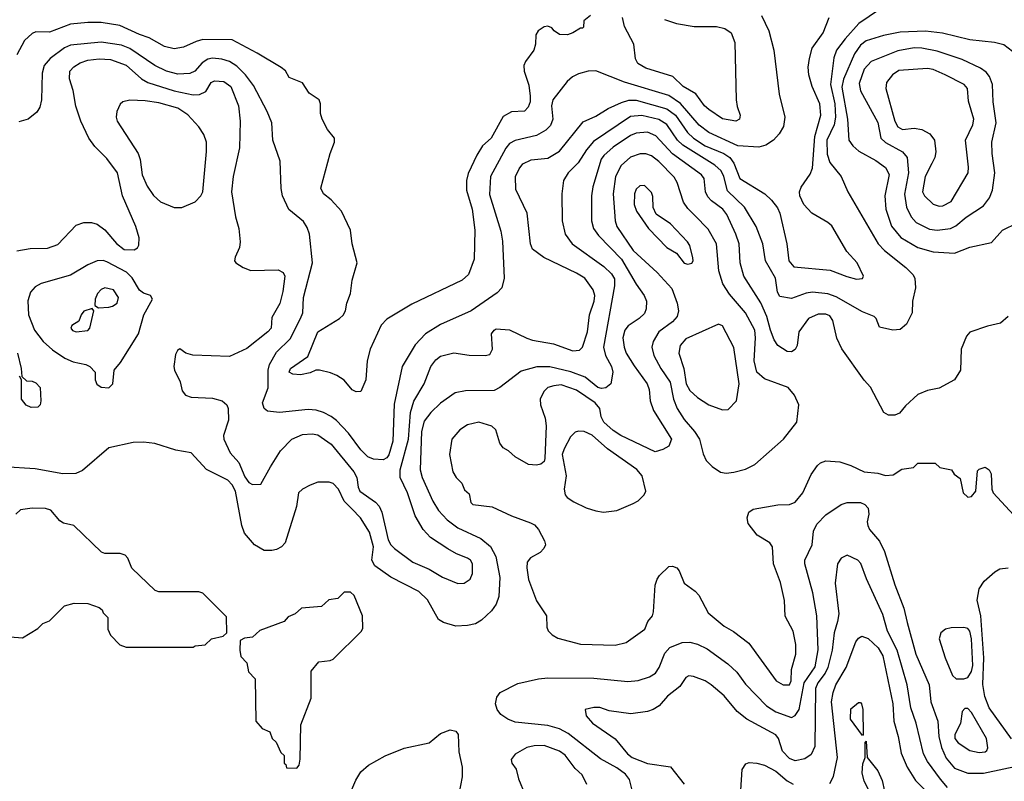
# Model space of a CAD drawing. Extents: x 997026 to 1115308, y 536381 to 619039.
# Tile 386 of 484: x 1050810 to 1055945, y 600131 to 604103. Entities that reach past the tile are written whole.
import ezdxf

# ---------------------------------------------------------------- set-up
doc = ezdxf.new("R2010")
doc.units = 0

msp = doc.modelspace()

# ---------------------------------------------------------------- linework, layer by layer
at = {"layer": '0CON20XD'}
for points in [[(1055295, 604157.3), (1055186.6, 604083.4), (1055115.8, 604004.2), (1055070.9, 603945), (1055055.8, 603905), (1055039.5, 603765), (1055061.8, 603665), (1055065.6, 603594.4), (1055058.5, 603555), (1055020.4, 603475), (1055021.4, 603401.4), (1055035, 603358.5), (1055094.5, 603285), (1055129.5, 603205), (1055286.9, 602935), (1055320.1, 602900.1), (1055431, 602811), (1055467.5, 602775), (1055479.5, 602755), (1055482.2, 602705), (1055466.9, 602635), (1055464.2, 602575), (1055435, 602516.2), (1055401.9, 602488.1), (1055364.2, 602484.2), (1055295, 602500), (1055277.5, 602545), (1055266.7, 602555), (1055205, 602579.2), (1055067.6, 602657.6), (1055025, 602673.8), (1054945, 602682.5), (1054912.4, 602677.6), (1054835, 602650), (1054775, 602659.2), (1054761.7, 602681.7), (1054751.5, 602755), (1054700.4, 602845), (1054686.5, 602935), (1054651.8, 603025), (1054589.7, 603125), (1054501.5, 603211.5), (1054482.6, 603285), (1054468.6, 603315), (1054435.1, 603345.1), (1054268.7, 603448.7), (1054240.9, 603475), (1054215, 603513.2), (1054185, 603557.6), (1054143.2, 603583.2), (1054055, 603604), (1053995, 603598.7), (1053802.5, 603467.5), (1053765.8, 603425), (1053722.6, 603357.4), (1053670.9, 603305), (1053646.5, 603265), (1053637.5, 603195), (1053640, 603055), (1053655.5, 602985), (1053691.1, 602935), (1053856.6, 602816.6), (1053897.4, 602777.4), (1053911.5, 602751.5), (1053912.9, 602715), (1053855.3, 602395.3), (1053865, 602352.5), (1053897.3, 602295), (1053903.1, 602265), (1053893.8, 602205), (1053866.4, 602183.6), (1053845, 602180), (1053825, 602185.3), (1053759.2, 602239.2), (1053685, 602267.6), (1053575, 602293.2), (1053507.8, 602292.2), (1053425, 602270.4), (1053314.7, 602185.3), (1053285, 602170), (1053135, 602167.9), (1053082.1, 602157.9), (1053005, 602103.5), (1052954.8, 602055.2), (1052920.3, 602009.7), (1052905.2, 601955), (1052899.2, 601755), (1052908.4, 601715), (1052965, 601592.5), (1052995, 601542.9), (1053038.9, 601495), (1053095, 601452.4), (1053215, 601397.2), (1053266.1, 601356.1), (1053294.2, 601304.2), (1053314.1, 601195), (1053309.3, 601095), (1053294.3, 601055.7), (1053270.2, 601019.8), (1053219.1, 600970.9), (1053186.8, 600953.2), (1053145, 600943.1), (1053085, 600940.5), (1053019.8, 600959.8), (1052994.8, 600974.8), (1052937.1, 601077.1), (1052891.8, 601121.8), (1052745, 601196.5), (1052662.5, 601255), (1052645.9, 601285), (1052654.8, 601355), (1052635, 601430.6), (1052588.2, 601505), (1052542.5, 601552.5), (1052502.2, 601592.2), (1052473.7, 601655), (1052445, 601684.1), (1052425, 601690.6), (1052365, 601690.9), (1052325, 601676), (1052285.6, 601655), (1052264.5, 601635), (1052254.4, 601565), (1052195, 601374.2), (1052175.9, 601354.1), (1052149.3, 601340.7), (1052125, 601334.7), (1052085, 601335.3), (1052035, 601365.4), (1051982.9, 601425), (1051968.8, 601465), (1051935.2, 601645), (1051918, 601678), (1051895, 601702.1), (1051785, 601756.9), (1051705, 601844.4), (1051625, 601858.1), (1051515, 601892.9), (1051455, 601900), (1051402.3, 601897.7), (1051275, 601870), (1051138.3, 601751.7), (1051103.3, 601736.7), (1051035, 601734.7), (1050891.5, 601761.5), (1050725, 601771.2)], [(1053787.5, 604125), (1053751.7, 604098.3), (1053750, 604065), (1053745, 604060), (1053735, 604060), (1053695.6, 604034.4), (1053667.5, 604025), (1053625, 604025.7), (1053598, 604045), (1053585, 604061.2), (1053565, 604070), (1053545, 604065.8), (1053513.8, 604045), (1053502, 604025), (1053500, 603975), (1053492, 603945), (1053448, 603885), (1053440, 603865), (1053440.8, 603835), (1053465, 603762.5), (1053472.1, 603705), (1053472.3, 603675), (1053462.6, 603647.4), (1053442.8, 603627.2), (1053375, 603622.2), (1053331.9, 603598.1), (1053268.6, 603485), (1053224.4, 603445.6), (1053193.6, 603396.4), (1053149.1, 603300.9), (1053140, 603265), (1053140, 603215), (1053169.4, 603115), (1053184.4, 603005), (1053180, 602855), (1053150, 602775), (1053118, 602745), (1052855, 602620.6), (1052725, 602542), (1052695, 602510), (1052638, 602385), (1052622, 602325), (1052616, 602225), (1052590, 602165), (1052565, 602163.3), (1052545, 602173.3), (1052503, 602223), (1052465, 602248), (1052431.2, 602261.2), (1052374.1, 602275.9), (1052355, 602275.8), (1052325, 602262.2), (1052275, 602251.5), (1052234.4, 602254.4), (1052216.2, 602265), (1052222, 602285), (1052312.5, 602347.5), (1052365, 602475.6), (1052478.8, 602545), (1052497.1, 602562.9), (1052508.8, 602585), (1052516.7, 602625), (1052536.2, 602675), (1052544.3, 602745), (1052570, 602835), (1052544.4, 602934.4), (1052536, 603005), (1052488, 603105), (1052434.5, 603164.5), (1052394, 603195), (1052380, 603225), (1052428.6, 603405), (1052452, 603465), (1052451.2, 603485), (1052415, 603530), (1052388, 603585), (1052378.8, 603615), (1052378.8, 603665), (1052371.2, 603685), (1052320.5, 603720.5), (1052285, 603773.3), (1052215, 603802.5), (1052196.1, 603836.1), (1052174.1, 603854.1), (1052049.3, 603929.3), (1051917.8, 603997.8), (1051765, 603999.5), (1051729.8, 603990.2), (1051665, 603959.4), (1051615, 603951.1), (1051565, 603963.3), (1051485, 604009.1), (1051435.8, 604025.8), (1051333.2, 604073.2), (1051235, 604089.5), (1051165, 604089.5), (1051075, 604079.4), (1050965, 604038.1), (1050895, 604040), (1050875, 604032), (1050835.5, 603994.5), (1050795, 603920)], [(1050795, 602898), (1050865, 602909.4), (1050955, 602912.2), (1051009.1, 602930.9), (1051105, 603031.2), (1051143.9, 603046.1), (1051185, 603046.2), (1051215, 603036.2), (1051255, 603008), (1051315, 602935.7), (1051355, 602905.6), (1051407.5, 602902.5), (1051425, 602913.3), (1051432.3, 602927.7), (1051432.5, 602965), (1051415.7, 603025), (1051345.7, 603185), (1051320.6, 603305), (1051265, 603380), (1051201.4, 603441.4), (1051171.4, 603485), (1051128.6, 603575), (1051102.6, 603652.6), (1051088.6, 603735), (1051070, 603795), (1051071.4, 603835), (1051091.9, 603858.1), (1051125, 603879.2), (1051165, 603892.7), (1051225, 603900), (1051283.8, 603895), (1051365, 603865.9), (1051445.2, 603795.2), (1051478.1, 603775), (1051615, 603732.8), (1051715, 603711.2), (1051747.4, 603712.6), (1051781.1, 603728.9), (1051808, 603775), (1051825.8, 603784.2), (1051875, 603781.5), (1051912.2, 603755), (1051951.4, 603655), (1051959.4, 603575), (1051956.7, 603435), (1051923.3, 603285), (1051914.5, 603205), (1051935.6, 603075.6), (1051952.5, 603015), (1051960, 602945), (1051956, 602915), (1051934, 602865), (1051931.2, 602845), (1051937.5, 602835), (1051975, 602811.2), (1052015, 602796.2), (1052158.6, 602798.6), (1052184.4, 602784.4), (1052192.2, 602765), (1052182.9, 602685), (1052166.5, 602623.5), (1052125, 602550), (1052121.2, 602495), (1052104, 602475), (1051995, 602388.6), (1051905, 602347.5), (1051713.3, 602353.3), (1051677.5, 602365), (1051645, 602386.7), (1051632.7, 602377.3), (1051622.7, 602357.3), (1051614.3, 602295), (1051617.1, 602275), (1051647.1, 602215), (1051658.3, 602168.3), (1051674.4, 602144.4), (1051705, 602134.3), (1051815, 602129.2), (1051865.9, 602115.9), (1051891.2, 602095), (1051898, 602075), (1051900, 602015), (1051872.9, 601935), (1051874.3, 601915), (1051908.6, 601845), (1051953.6, 601793.6), (1051985, 601720), (1052005, 601689.4), (1052025, 601679.2), (1052068.3, 601681.7), (1052118.8, 601771.2), (1052170, 601855), (1052228.8, 601915), (1052285, 601939.5), (1052335, 601943.8), (1052365, 601937.7), (1052435, 601888.9), (1052552.9, 601745), (1052568.2, 601715), (1052574.6, 601665), (1052583.6, 601645), (1052666.4, 601586.4), (1052685.8, 601565.8), (1052699.6, 601535), (1052731.3, 601391.3), (1052745, 601364.2), (1052764.2, 601345), (1052860, 601275), (1052945, 601237.8), (1053015, 601195.7), (1053095, 601162.5), (1053127.5, 601165), (1053160, 601185), (1053172.5, 601215), (1053171.4, 601265), (1053160.8, 601285), (1053146, 601295), (1053087.6, 601317.6), (1053043.8, 601343.8), (1052952.7, 601402.7), (1052913.7, 601443.7), (1052872.5, 601515), (1052832.3, 601635), (1052794.6, 601715), (1052794.7, 601755), (1052837.7, 601915), (1052849.2, 602055), (1052865.5, 602114.5), (1052919.3, 602205), (1052953.8, 602295), (1052980.6, 602329.4), (1053005, 602348.5), (1053075, 602366.7), (1053155, 602353.6), (1053237.8, 602352.2), (1053262.7, 602357.3), (1053275.8, 602385), (1053271.4, 602465), (1053284, 602485), (1053295, 602490.8), (1053365, 602485.6), (1053455, 602442.5), (1053485, 602431.5), (1053593.7, 602413.7), (1053695, 602376.5), (1053730.4, 602379.6), (1053745, 602396.2), (1053771.8, 602475), (1053782.2, 602565), (1053806.7, 602635), (1053808.9, 602665), (1053800.6, 602695), (1053757.8, 602755), (1053715, 602781.8), (1053543.4, 602863.4), (1053485, 602905.8), (1053473.5, 602935), (1053456.5, 603095), (1053397, 603217), (1053396.5, 603285), (1053415, 603326), (1053435, 603351.9), (1053477.6, 603372.4), (1053565, 603380.9), (1053625, 603417.9), (1053749.5, 603570.5), (1053815, 603601.1), (1053879.6, 603640.4), (1053949.1, 603670.9), (1053986.7, 603683.3), (1054025, 603684.4), (1054185, 603638.3), (1054230.7, 603605), (1054293.5, 603515), (1054324.7, 603485), (1054384.7, 603445), (1054481.8, 603405), (1054514.5, 603384.5), (1054535.5, 603355.5), (1054566.1, 603275), (1054695.7, 603195), (1054731.7, 603161.7), (1054762, 603122), (1054774.6, 603094.6), (1054810.7, 602935), (1054821.9, 602845), (1054847.5, 602815), (1055037.4, 602797.4), (1055123.6, 602763.6), (1055175, 602750.8), (1055205, 602754), (1055211.2, 602765), (1055178, 602835), (1055123.7, 602893.7), (1055045, 603027.5), (1055025, 603045.6), (1054940.8, 603095), (1054900.2, 603140.2), (1054878.2, 603185), (1054877.1, 603205), (1054885, 603230), (1054932.3, 603297.7), (1054945, 603328.8), (1054957.7, 603495), (1054989.3, 603605), (1054983.3, 603665), (1054943.2, 603755), (1054925.4, 603815), (1054922.3, 603855), (1054929.4, 603900.6), (1054943.8, 603955), (1055000.9, 604035), (1055032, 604115)], [(1054678.9, 604125), (1054717.5, 604045), (1054742.5, 603945), (1054771.5, 603715), (1054800, 603595), (1054793.8, 603546.2), (1054771.9, 603508.1), (1054741.4, 603475), (1054701.5, 603448.5), (1054665, 603437.8), (1054555, 603446.2), (1054405, 603514.3), (1054353.7, 603553.7), (1054256.1, 603666.1), (1054195, 603708.4), (1053965, 603778.2), (1053815, 603837.1), (1053775, 603835.4), (1053725, 603820.9), (1053692.5, 603805), (1053665, 603781.4), (1053590.4, 603685), (1053584.6, 603655), (1053590.7, 603585), (1053578, 603552), (1053555, 603526.8), (1053505, 603499.7), (1053395, 603472.6), (1053365, 603457.1), (1053345, 603433.2), (1053266.2, 603285), (1053261.2, 603191.2), (1053319.8, 602999.7), (1053327.7, 602947.7), (1053336.7, 602755), (1053323.9, 602705), (1053300.7, 602679.3), (1053165, 602584.5), (1053005, 602513.1), (1052925.8, 602464.2), (1052872.2, 602407.8), (1052805.3, 602294.7), (1052762.6, 602097.4), (1052756.2, 601905), (1052735.7, 601834.3), (1052725, 601818.9), (1052705, 601808), (1052655, 601810.6), (1052625, 601824.1), (1052589.6, 601859.6), (1052525, 601947.5), (1052462.2, 602012.2), (1052435, 602034.1), (1052394, 602054), (1052357.1, 602067.1), (1052315, 602070.3), (1052165, 602054), (1052102.1, 602062.1), (1052085, 602075.8), (1052076.9, 602105), (1052106.4, 602183.6), (1052106, 602275), (1052113.1, 602305), (1052150.1, 602369.9), (1052220.9, 602439.1), (1052275, 602545.6), (1052286, 602575), (1052290.9, 602655), (1052338, 602835), (1052321.6, 602985), (1052310.1, 603020.1), (1052290.8, 603050.8), (1052214, 603114), (1052180.6, 603185), (1052173.2, 603223.2), (1052168.5, 603365), (1052131.2, 603475), (1052124.6, 603565), (1052100.7, 603625), (1052029.8, 603759.8), (1051987.6, 603815), (1051941.9, 603861.9), (1051905, 603886.1), (1051865, 603897.9), (1051815, 603902.2), (1051792.2, 603897.8), (1051762.3, 603877.7), (1051722.9, 603835), (1051697.6, 603822.4), (1051635, 603819), (1051575, 603834.3), (1051515, 603864.3), (1051385, 603953.9), (1051341.1, 603971.1), (1051235, 603986.2), (1051075, 603970.8), (1051043.7, 603956.3), (1050968.5, 603901.5), (1050937.5, 603865), (1050927.5, 603825), (1050924.7, 603685), (1050915, 603647.5), (1050898.8, 603621.2), (1050854.6, 603585.4), (1050805, 603571.1)], [(1054173.3, 604105), (1054235, 604084), (1054327.3, 604067.3), (1054445, 604068.5), (1054487, 604057), (1054520, 604035), (1054540, 603985), (1054547.1, 603685), (1054551.4, 603651.4), (1054567.5, 603605), (1054563.8, 603585), (1054545, 603574), (1054475, 603586.9), (1054405, 603634.5), (1054381.8, 603655), (1054337, 603717), (1054270.5, 603755), (1054217.3, 603807.3), (1054075, 603850), (1054033.8, 603875), (1054021.2, 603898.8), (1054013.8, 603975), (1053965, 604067.5), (1053954, 604115)], [(1055988.1, 603938.1), (1055942.3, 603972.3), (1055895, 603984.3), (1055765, 603998.8), (1055622.3, 604032.3), (1055535, 604043.5), (1055402.3, 604037.7), (1055315, 604021.8), (1055225, 603992.7), (1055195, 603970.4), (1055164.3, 603925.7), (1055106.1, 603793.9), (1055097.7, 603752.3), (1055127.9, 603585), (1055134.6, 603475), (1055155.3, 603445.3), (1055187.3, 603417.3), (1055275, 603368.8), (1055325, 603333.3), (1055345.4, 603295.4), (1055322, 603185), (1055327.6, 603115), (1055357.2, 603027.2), (1055405, 602966.8), (1055495, 602915.3), (1055575, 602892), (1055685, 602886), (1055765, 602917.5), (1055877.9, 602942.1), (1055936.7, 603005), (1056015, 603044.2)], [(1055595.8, 603005.8), (1055665, 603014.7), (1055691.8, 603028.2), (1055745.8, 603074.2), (1055837.1, 603132.9), (1055867.8, 603175), (1055884.5, 603215), (1055896.2, 603305), (1055882.3, 603405), (1055881.1, 603465), (1055903.7, 603566.3), (1055886.5, 603675), (1055883.3, 603765), (1055868, 603808), (1055850.1, 603830.1), (1055821.1, 603851.1), (1055725, 603895.2), (1055595, 603938.9), (1055515, 603954.8), (1055475, 603956.6), (1055389.3, 603940.7), (1055251.8, 603885), (1055213.6, 603845), (1055189, 603771), (1055195, 603733.1), (1055285, 603567.5), (1055300.8, 603485), (1055325, 603462.6), (1055414.2, 603414.2), (1055438.2, 603385), (1055445.2, 603305), (1055424.1, 603194.1), (1055435.2, 603125), (1055460.3, 603075), (1055486.1, 603046.1), (1055555, 603011.2), (1055595.8, 603005.8)], [(1055605, 603130.6), (1055625, 603133.1), (1055668.1, 603155), (1055756.4, 603305), (1055759.1, 603335), (1055742.5, 603475), (1055780.6, 603555), (1055785.7, 603585), (1055757.9, 603677.9), (1055754.2, 603745), (1055736, 603765), (1055636.4, 603816.4), (1055575, 603844.5), (1055545, 603849.6), (1055395, 603837.9), (1055361.9, 603815), (1055330.5, 603775), (1055328.2, 603745), (1055374.8, 603575), (1055389.6, 603545), (1055415, 603531.3), (1055475, 603538.5), (1055515, 603531.1), (1055557.4, 603507.4), (1055582, 603475), (1055587.5, 603415), (1055582.9, 603385), (1055567.3, 603352.7), (1055532.5, 603285), (1055518.5, 603205), (1055528.9, 603185), (1055575, 603140.6), (1055605, 603130.6)], [(1051615, 603123.5), (1051655, 603124.5), (1051726.1, 603153.9), (1051755.7, 603184.3), (1051765.3, 603205), (1051783.8, 603416.2), (1051783.8, 603465), (1051770, 603505), (1051744.1, 603544.1), (1051686.6, 603606.6), (1051635, 603641.2), (1051535, 603670.5), (1051465, 603680.3), (1051385, 603683.8), (1051348, 603675), (1051335, 603662), (1051316.7, 603625), (1051313.5, 603595), (1051318.2, 603575), (1051428.5, 603405), (1051438.2, 603375), (1051448.5, 603295), (1051475.4, 603235), (1051507.2, 603187.2), (1051545, 603153.8), (1051615, 603123.5)], [(1055965.8, 602555), (1055925, 602521.2), (1055857.5, 602505), (1055766.1, 602473.9), (1055747.3, 602452.7), (1055720, 602385), (1055716, 602275), (1055686.2, 602225), (1055605, 602182.5), (1055545, 602169.2), (1055495, 602148), (1055430.3, 602089.7), (1055399.5, 602050.5), (1055375, 602040), (1055340.7, 602040.7), (1055316.7, 602055), (1055247.3, 602187.3), (1055214.2, 602224.2), (1055097.3, 602387.3), (1055072.3, 602442.3), (1055051.5, 602535), (1055035, 602559.5), (1055015, 602566.8), (1054975, 602566.8), (1054924.4, 602545), (1054873.3, 602475), (1054864.3, 602405), (1054855, 602384), (1054835, 602370.8), (1054813.2, 602373.2), (1054765, 602404.2), (1054745, 602434.3), (1054725.2, 602485), (1054707.4, 602555), (1054675, 602626.5), (1054586.8, 602765), (1054568, 602835), (1054562.2, 602935), (1054545.6, 602985.6), (1054497.8, 603087.8), (1054477.7, 603115), (1054418.1, 603158.1), (1054399.5, 603179.5), (1054387.3, 603205), (1054380, 603275), (1054366.9, 603295), (1054214.3, 603404.3), (1054127.8, 603497.8), (1054085, 603516.2), (1054025, 603511.2), (1053995, 603499.5), (1053905, 603438.1), (1053856.1, 603395), (1053843.6, 603376.4), (1053798.6, 603231.4), (1053791.5, 603185), (1053791.5, 603055), (1053802.3, 603015), (1053828.2, 602978.2), (1053948.3, 602855), (1054025, 602723.3), (1054067.5, 602665), (1054078.9, 602635), (1054078.1, 602595), (1054068.3, 602571.7), (1054040.6, 602545), (1053983.6, 602506.4), (1053966, 602484), (1053956.2, 602445), (1053962.7, 602395), (1053974, 602364), (1054015, 602297.5), (1054082.1, 602205), (1054092.9, 602175), (1054098.8, 602115), (1054115.9, 602065.9), (1054210, 601915), (1054195, 601880), (1054165, 601862), (1054125, 601850), (1053945, 601935.4), (1053905, 601960.9), (1053857.1, 602005), (1053842.7, 602032.7), (1053835.5, 602075), (1053810.9, 602105), (1053715, 602171.2), (1053635, 602198.4), (1053595.3, 602194.7), (1053565, 602184.4), (1053544.4, 602165), (1053525.5, 602125), (1053526.5, 602095), (1053550, 602025), (1053556.2, 601985), (1053548.9, 601815), (1053545, 601800), (1053527.5, 601785), (1053505, 601780), (1053464.1, 601784.1), (1053395, 601823.8), (1053360, 601855), (1053331.2, 601871.2), (1053314, 601895), (1053294.2, 601964.2), (1053272.7, 601982.7), (1053205, 602004.3), (1053145, 601990.8), (1053105, 601964), (1053064.5, 601915.5), (1053051.2, 601835), (1053068.8, 601745), (1053086.7, 601715), (1053116.1, 601686.1), (1053130.7, 601650.7), (1053155, 601630), (1053162.5, 601585), (1053174.1, 601574.1), (1053275, 601562), (1053375, 601515.8), (1053475, 601479.4), (1053495, 601468.6), (1053515.7, 601445), (1053548, 601385), (1053552, 601365), (1053544, 601345), (1053525.5, 601324.5), (1053475, 601297.1), (1053457.1, 601275), (1053454.4, 601245), (1053463.6, 601183.6), (1053505, 601072.5), (1053557.5, 600995), (1053560, 600935), (1053566.7, 600916.7), (1053586.7, 600895), (1053617, 600877), (1053735, 600846.2), (1053915, 600842), (1053972.5, 600855), (1054071.2, 600925), (1054086.7, 600965), (1054110, 600995), (1054116.2, 601015), (1054123.8, 601155), (1054134, 601185), (1054146.2, 601205), (1054195, 601251.2), (1054215, 601253.8), (1054237.5, 601245), (1054249.5, 601229.5), (1054276.2, 601165), (1054333.4, 601123.4), (1054352.1, 601102.1), (1054400.3, 601010.3), (1054485, 600940.8), (1054532.6, 600912.6), (1054612.2, 600852.2), (1054756, 600655), (1054792.5, 600635), (1054825, 600634), (1054833.1, 600655), (1054835.6, 600715), (1054857.5, 600795), (1054857.8, 600845), (1054844.3, 600915), (1054803.2, 600993.2), (1054799.4, 601075), (1054777.8, 601167.8), (1054742, 601265), (1054736, 601355), (1054723.3, 601375), (1054655.8, 601415.8), (1054610, 601475), (1054603.8, 601505), (1054613.3, 601535), (1054635, 601551.2), (1054765, 601572.5), (1054825.6, 601574.4), (1054855, 601587.5), (1054895, 601636.2), (1054938.7, 601731.3), (1054970.9, 601779.1), (1054987.3, 601792.7), (1055015, 601802), (1055086.8, 601796.8), (1055145, 601778.6), (1055215, 601745.8), (1055285, 601738.8), (1055326.4, 601726.4), (1055365, 601730), (1055410.7, 601759.3), (1055471.7, 601768.3), (1055495, 601790), (1055585, 601790), (1055608.3, 601768.3), (1055670, 601755), (1055683.6, 601733.6), (1055715, 601710), (1055730, 601635), (1055755, 601612.5), (1055775, 601617.5), (1055797.5, 601645), (1055805, 601750), (1055815, 601760), (1055845, 601770), (1055866.4, 601756.4), (1055877.5, 601735), (1055880, 601655), (1055887.5, 601635), (1055995, 601520)], [(1054495, 601738.2), (1054535, 601743.6), (1054595, 601759.5), (1054645, 601784.4), (1054794.3, 601915), (1054862.9, 602005), (1054874.3, 602095), (1054851.4, 602145), (1054817.5, 602185), (1054695, 602230.6), (1054655, 602265.5), (1054641.6, 602325), (1054648.1, 602445), (1054644.2, 602485), (1054595.3, 602575), (1054512.5, 602672.5), (1054477.8, 602725), (1054455.9, 602794.1), (1054444.7, 602935), (1054400.1, 603010.1), (1054331.7, 603081.7), (1054295, 603118.8), (1054272.3, 603152.3), (1054239.2, 603255), (1054222.9, 603282.9), (1054144.3, 603364.3), (1054105, 603394.1), (1054075, 603403.5), (1054045.9, 603404.1), (1053995, 603387.2), (1053947, 603343), (1053917.9, 603285), (1053906.2, 603195), (1053915.3, 603055), (1053924.1, 603025), (1054009.1, 602899.1), (1054135.2, 602785.2), (1054210.7, 602700.7), (1054239.5, 602625), (1054245.8, 602585), (1054239.7, 602555), (1054215, 602526.9), (1054143.8, 602475), (1054114.2, 602425.8), (1054107.7, 602395), (1054117.9, 602352.1), (1054153.5, 602285), (1054203.5, 602213.5), (1054220, 602125), (1054239.5, 602075), (1054275, 602017.9), (1054329.6, 601955), (1054355.2, 601915.2), (1054375, 601840), (1054391.2, 601805), (1054422.4, 601772.4), (1054465, 601743.5), (1054495, 601738.2)], [(1054295, 602828.9), (1054315, 602834.3), (1054322.5, 602845), (1054321.7, 602861.7), (1054304.4, 602925), (1054293.3, 602945), (1054205, 603038.6), (1054129.4, 603089.4), (1054113.9, 603123.9), (1054111.7, 603181.7), (1054105, 603202.5), (1054068.3, 603238.3), (1054045, 603236.7), (1054025, 603218.8), (1054016.9, 603195), (1054015, 603140), (1054027.5, 603105), (1054090, 603015), (1054184.4, 602915), (1054235.5, 602885.5), (1054275, 602834.4), (1054295, 602828.9)], [(1051275, 602183.8), (1051296.2, 602205), (1051302, 602275), (1051336, 602315), (1051429.4, 602465), (1051457.1, 602565), (1051503.3, 602645), (1051492.5, 602665), (1051455, 602677.8), (1051435, 602692.7), (1051396.8, 602756.8), (1051366.6, 602786.6), (1051265, 602840.5), (1051245, 602847.1), (1051215, 602845.3), (1051165, 602825.4), (1051075, 602771.8), (1050922.9, 602727.1), (1050890.3, 602709.7), (1050866.8, 602683.2), (1050852.4, 602637.6), (1050856.3, 602565), (1050886.8, 602485), (1050932.9, 602425), (1050981.5, 602381.5), (1051045, 602337.3), (1051088.2, 602318.2), (1051155, 602305.6), (1051176, 602295), (1051203.3, 602265), (1051203.8, 602225), (1051213, 602203), (1051235, 602186.2), (1051275, 602183.8)], [(1051221.2, 602601.2), (1051275, 602604.2), (1051295, 602609.2), (1051318, 602625), (1051325.7, 602655), (1051298.8, 602695), (1051255, 602705.6), (1051235, 602697.1), (1051215.8, 602675), (1051204, 602645), (1051202.5, 602612.5), (1051221.2, 602601.2)], [(1051105, 602476), (1051165, 602482), (1051176.2, 602495), (1051197.5, 602585), (1051187.5, 602597.5), (1051145, 602582.5), (1051130, 602565), (1051118.8, 602531.2), (1051082.3, 602507.7), (1051076.7, 602495), (1051085, 602482), (1051105, 602476)], [(1054475, 602068), (1054505, 602070), (1054548.8, 602115), (1054562.2, 602205), (1054535, 602393.3), (1054475, 602506.7), (1054455, 602516.2), (1054285, 602439.5), (1054254.6, 602405), (1054248.2, 602365), (1054274, 602285), (1054285.9, 602205), (1054305, 602169.5), (1054345, 602133.3), (1054405, 602095.6), (1054475, 602068)], [(1050799.2, 602365), (1050818, 602285), (1050821.7, 602241.7), (1050845, 602220), (1050875, 602218.8), (1050895, 602208.8), (1050916.7, 602185), (1050920, 602115), (1050917.5, 602095), (1050905, 602082.5), (1050870.7, 602080.7)], [(1050870.7, 602080.7), (1050843.6, 602093.6), (1050820, 602125), (1050820, 602225), (1050810, 602245)], [(1053855, 601535.7), (1053925, 601544), (1054010.3, 601579.7), (1054035.5, 601594.5), (1054067.5, 601625), (1054075.6, 601645), (1054057.1, 601725), (1054028.1, 601758.1), (1053876.1, 601866.1), (1053795, 601935.7), (1053754.7, 601955.3), (1053725, 601957.8), (1053707.3, 601952.7), (1053682.8, 601927.2), (1053649.5, 601865), (1053640.2, 601835), (1053661.1, 601725), (1053650, 601655), (1053654.4, 601625), (1053665, 601611.4), (1053699.4, 601589.4), (1053765, 601557.8), (1053815, 601541.9), (1053855, 601535.7)], [(1051715, 600830), (1051725, 600837.5), (1051777, 600843), (1051810, 600875), (1051871.7, 600888.3), (1051890, 600905), (1051888.3, 600988.3), (1051765, 601112.5), (1051745, 601120), (1051535, 601120), (1051516.4, 601126.4), (1051395, 601242.5), (1051373.3, 601295), (1051360.7, 601310.7), (1051335, 601320), (1051255, 601320), (1051236.4, 601326.4), (1051092.5, 601465), (1051038.3, 601478.3), (1051019.5, 601489.5), (1050972.5, 601545), (1050945, 601553.8), (1050875, 601556.2), (1050815, 601547.5), (1050790, 601525)], [(1054004.7, 600085), (1053990.8, 600140.7), (1053969.2, 600169.2), (1053925, 600201.1), (1053838.6, 600248.6), (1053671, 600381), (1053625, 600404.8), (1053565, 600422.2), (1053395, 600438.9), (1053356, 600455), (1053320, 600480), (1053300.8, 600505), (1053292.5, 600535), (1053299.1, 600570.9), (1053315.6, 600594.4), (1053408.6, 600641.4), (1053515.4, 600665.4), (1053565, 600671.6), (1053805, 600668.8), (1053982.3, 600652.3), (1054035, 600657.1), (1054095, 600676.2), (1054125.4, 600694.6), (1054144.6, 600724.6), (1054175, 600800), (1054200.4, 600829.6), (1054265, 600854.7), (1054305, 600856.8), (1054345, 600846.6), (1054395, 600822), (1054503.2, 600743.2), (1054550.6, 600700.6), (1054595, 600638.2), (1054704.4, 600524.4), (1054754.4, 600494.4), (1054835, 600464.1), (1054855, 600474.7), (1054875.1, 600504.9), (1054902, 600645), (1054958.1, 600728.1), (1054973.9, 600816.1), (1054968, 600995), (1054947.3, 601115), (1054905.4, 601265), (1054904.6, 601285), (1054942.7, 601365), (1054950.9, 601435), (1054967.4, 601472.6), (1055015, 601520.5), (1055094.2, 601575), (1055125, 601586), (1055195, 601585.3), (1055218.1, 601575), (1055235.5, 601555), (1055238.9, 601525), (1055230.6, 601485), (1055232.9, 601465), (1055242.9, 601445), (1055293.8, 601383.8), (1055320.6, 601330.6), (1055375, 601156), (1055420.7, 601035), (1055439.1, 600959.1), (1055484.7, 600795), (1055553.3, 600635), (1055562.2, 600545), (1055598.1, 600445), (1055603.7, 600365), (1055617.7, 600307.7), (1055642.5, 600252.5), (1055685, 600200), (1055755, 600173.3), (1055836, 600174), (1056025, 600213.2)], [(1055649.4, 600099.4), (1055612.8, 600142.8), (1055544.7, 600235), (1055524.1, 600275), (1055486.5, 600435), (1055458.3, 600515), (1055439.5, 600635), (1055387.3, 600815), (1055336.4, 600915), (1055311.5, 601001.5), (1055226.7, 601186.7), (1055197.8, 601267.8), (1055181.2, 601285), (1055125, 601311.4), (1055095, 601295.6), (1055075.6, 601265), (1055063.5, 601165), (1055081.7, 601005), (1055075.4, 600965.4), (1055058, 600905), (1055047.6, 600815), (1055025.6, 600725), (1055010.8, 600695), (1054973, 600645), (1054961, 600615), (1054956.9, 600313.1), (1054938.6, 600271.4), (1054905, 600248.1), (1054855, 600237.3), (1054825, 600250.4), (1054788.1, 600288.1), (1054767.6, 600355), (1054753.2, 600373.2), (1054602.2, 600455), (1054551.9, 600495), (1054485, 600576.9), (1054417.1, 600635), (1054385, 600655.6), (1054325, 600677.5), (1054299.3, 600680.7), (1054285, 600673.3), (1054252.5, 600625), (1054188.6, 600575), (1054145.4, 600524.6), (1054113.7, 600506.3), (1054084.4, 600495.6), (1053997, 600483), (1053885, 600499.2), (1053835, 600515.7), (1053804.2, 600515.8), (1053760, 600505), (1053765, 600472.5), (1053798, 600435), (1053915, 600352.9), (1053979.5, 600275), (1054004.4, 600255), (1054085, 600224.7), (1054205, 600206.2), (1054275, 600116.7)], [(1055982.9, 600352.9), (1055866.9, 600515), (1055843.2, 600573.2), (1055833.2, 600636.8), (1055838.3, 600775), (1055823.2, 600995), (1055803.6, 601076.4), (1055814.4, 601135), (1055840, 601175), (1055895.8, 601224.2), (1055921.4, 601238.6), (1055965.3, 601245.3)], [(1052255, 600200), (1052267.5, 600215), (1052273.6, 600246.4), (1052276.7, 600425), (1052330, 600565), (1052330, 600705), (1052370, 600755), (1052429.3, 600760.7), (1052445, 600767.5), (1052592.5, 600915), (1052599.3, 600930.7), (1052597.5, 600995), (1052555, 601100), (1052535, 601117.5), (1052503, 601117), (1052470, 601085), (1052423, 601077), (1052385, 601042.5), (1052280, 601035), (1052246.1, 601003.9), (1052210.7, 600989.3), (1052190, 600965), (1052063, 600917), (1052025, 600882.5), (1051983, 600877), (1051960, 600865), (1051957.5, 600815), (1051963, 600783), (1051995, 600750), (1052003, 600703), (1052037.5, 600665), (1052042.5, 600445), (1052075, 600407.5), (1052115, 600390), (1052127.5, 600355), (1052147.5, 600335), (1052171.7, 600281.7), (1052190, 600265), (1052190, 600225), (1052198.3, 600218.3), (1052201.7, 600201.7), (1052255, 600200)], [(1050760, 600885), (1050825, 600880), (1050905, 600927.5), (1050930, 600955), (1050965, 600967.5), (1051043.9, 601046.1), (1051095, 601061.2), (1051165, 601058.8), (1051225, 601037.5), (1051240, 601025), (1051245, 601010), (1051270, 600985), (1051270, 600925), (1051283, 600893), (1051333, 600843), (1051365, 600830), (1051715, 600830)], [(1055735, 600665.5), (1055755, 600672.7), (1055775, 600703.5), (1055780.8, 600735), (1055774.5, 600874.5), (1055765.1, 600915.1), (1055755, 600927.8), (1055735, 600934.1), (1055667.9, 600932.1), (1055638.8, 600925), (1055613.7, 600906.3), (1055605.6, 600875), (1055637.3, 600775), (1055675, 600683.8), (1055695, 600665.8), (1055735, 600665.5)], [(1055052, 600595), (1055066.8, 600635), (1055120.8, 600725), (1055170.7, 600859.3), (1055185, 600877.9), (1055202.3, 600887.7), (1055235, 600876.7), (1055288.1, 600828.1), (1055311.6, 600785), (1055364, 600535), (1055368.7, 600445), (1055392.5, 600365), (1055408, 600278), (1055438.2, 600205), (1055481.8, 600135), (1055603.7, 600013.7)], [(1055035, 600120.5), (1055054.4, 600155.6), (1055074.5, 600255.5), (1055044.8, 600545), (1055052, 600595)], [(1055205, 600370), (1055143.3, 600455), (1055145, 600510), (1055185, 600542.5), (1055195, 600542.5), (1055200, 600535), (1055207.1, 600505), (1055210, 600375), (1055205, 600370)], [(1055815, 600281.8), (1055845, 600284.3), (1055855, 600291.2), (1055858.6, 600305), (1055852.7, 600355), (1055775, 600490), (1055755, 600510.6), (1055739.7, 600510.3), (1055725.5, 600494.5), (1055716.4, 600433.6), (1055687.9, 600375), (1055687.1, 600355), (1055705, 600331.8), (1055765, 600292.7), (1055815, 600281.8)], [(1052514.4, 600025), (1052563, 600137), (1052590.2, 600179.8), (1052630, 600215), (1052716.4, 600263.6), (1052815, 600304.2), (1052945, 600332), (1053005, 600381.2), (1053055, 600400), (1053085, 600392.5), (1053096.2, 600375), (1053100.8, 600285), (1053117.3, 600205), (1053117.3, 600155), (1053100.5, 600065)], [(1053767.5, 600115), (1053744, 600165), (1053707.6, 600197.6), (1053655, 600267.5), (1053625, 600287.7), (1053545, 600317.3), (1053493, 600317), (1053455, 600307.5), (1053395, 600273.3), (1053373.3, 600245), (1053377.5, 600225), (1053400, 600195), (1053411.2, 600145), (1053443.8, 600065)], [(1055238.8, 600085), (1055215, 600132.5), (1055203.8, 600175), (1055207, 600223), (1055220, 600255), (1055220, 600335), (1055225, 600340), (1055230, 600255), (1055285.7, 600185.7), (1055308, 600135), (1055320.5, 600080.5)], [(1054571.9, 600085), (1054577.7, 600192.3), (1054597.4, 600222.6), (1054615, 600228.5), (1054655, 600226.5), (1054695, 600215.2), (1054754.5, 600185), (1054812.9, 600132.9), (1054845, 600116.2)]]:
    msp.add_lwpolyline(points, dxfattribs=at)

doc.saveas('drawing.dxf')
